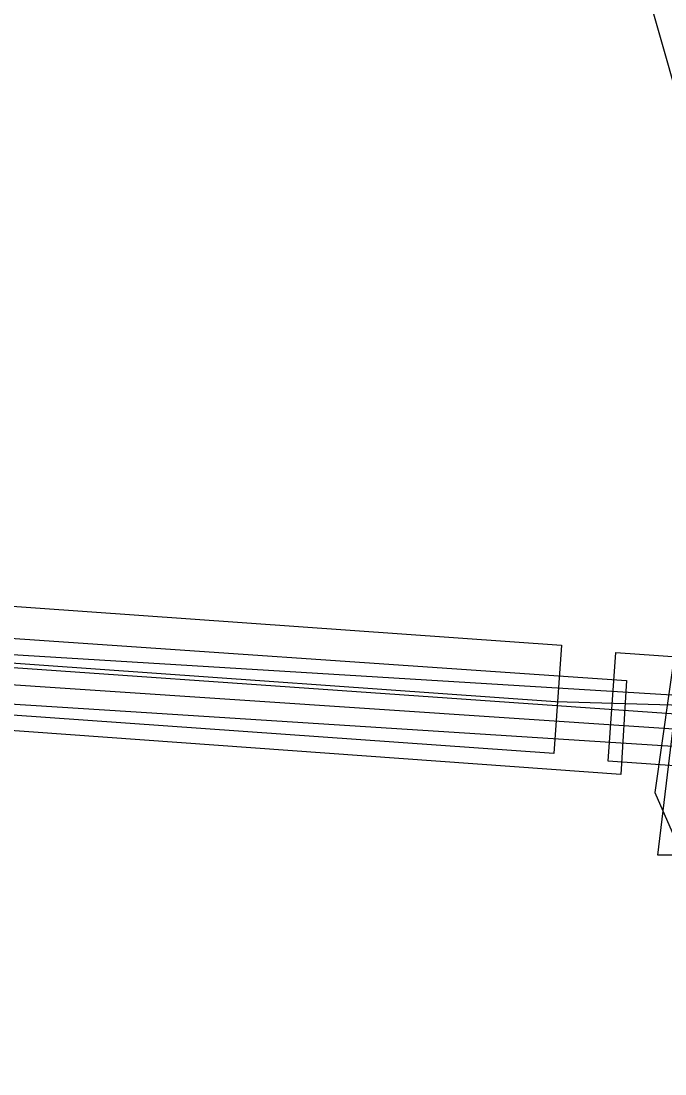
# Model space of a CAD drawing. Extents: x -746464 to -745690, y -1051581 to -1049993.
# Drawn here: x -746255.02 to -746249.1, y -1051046.18 to -1051036.5 of the extents above; entities that cross this region are included whole.
import ezdxf

# ---------------------------------------------------------------- set-up
doc = ezdxf.new("R2010")
doc.units = 0
for name, color, linetype in [('04_CETIN_neprovozovane', 7, 'Continuous'), ('45_Eltodo_vedeni_NN_zemni', 7, 'Continuous'), ('55_PREdi_chranicky', 7, 'Continuous'), ('55_PREdi_NN', 7, 'Continuous'), ('55_PREdi_VN', 7, 'Continuous')]:
    doc.layers.add(name, color=color, linetype=linetype)

msp = doc.modelspace()

# ---------------------------------------------------------------- linework, layer by layer
at = {"layer": '04_CETIN_neprovozovane'}
msp.add_lwpolyline([(-746246.46, -1051046.05), (-746250.81, -1051030.77), (-746252.02, -1051026.31)], dxfattribs=at)
at = {"layer": '45_Eltodo_vedeni_NN_zemni'}
msp.add_lwpolyline([(-746236.18, -1051022.7), (-746236.5102, -1051022.8522), (-746243.402, -1051020.6148), (-746243.72, -1051021.9), (-746244.85, -1051027.89), (-746245.04, -1051028.57), (-746245.74, -1051029.51), (-746246.78, -1051029.57), (-746247.23, -1051029.76), (-746249.19, -1051043.59), (-746247.92, -1051046.5), (-746247.42, -1051049.09), (-746239.61, -1051049.68), (-746239.2926, -1051050.7576), (-746238.82, -1051051.07)], dxfattribs=at)
at = {"layer": '55_PREdi_chranicky'}
for points in [[(-746249.164, -1051044.168), (-746247.435, -1051029.791), (-746246.98, -1051029.855), (-746247.044, -1051029.888), (-746248.706, -1051044.169), (-746249.164, -1051044.168)], [(-746269.07, -1051041.888), (-746268.999, -1051040.89), (-746250.047, -1051042.235), (-746250.118, -1051043.233), (-746269.07, -1051041.888)], [(-746249.502, -1051043.427), (-746268.507, -1051042.054), (-746268.451, -1051041.255), (-746249.451, -1051042.561), (-746249.502, -1051043.427)], [(-746249.62, -1051043.302), (-746249.55, -1051042.304), (-746239.574, -1051043.007), (-746239.644, -1051044.005), (-746249.62, -1051043.302)]]:
    msp.add_lwpolyline(points, close=True, dxfattribs=at)
at = {"layer": '55_PREdi_NN'}
for points in [[(-746235.862, -1051043.877), (-746238.171, -1051043.627), (-746269.029, -1051041.469), (-746275.872, -1051028.341), (-746276.27, -1051027.717)], [(-746302.405, -1051038.495), (-746302.4, -1051037.227), (-746302.572, -1051036.336), (-746307.255, -1051036.022), (-746307.285, -1051034.728), (-746298.95, -1051028.514), (-746275.686, -1051028.702), (-746269.029, -1051041.469), (-746241.67, -1051043.144), (-746240.323, -1051042.335)]]:
    msp.add_lwpolyline(points, dxfattribs=at)
at = {"layer": '55_PREdi_VN'}
for points in [[(-746248.166, -1051044.138), (-746248.077, -1051042.817), (-746250.102, -1051042.758), (-746269.089, -1051041.408), (-746271.729, -1051036.303), (-746275.78, -1051027.923), (-746287.073, -1051027.37)], [(-746290.453, -1051027.606), (-746276.064, -1051028.311), (-746272.057, -1051036.668), (-746269.295, -1051041.878), (-746254.005, -1051042.846), (-746237.953, -1051043.873), (-746237.188, -1051044.127), (-746238.129, -1051045.106), (-746238.256, -1051046.274), (-746238.26, -1051047.48), (-746238.42, -1051048.97)], [(-746275.918, -1051028.091), (-746269.189, -1051041.657), (-746248.053, -1051043.069)]]:
    msp.add_lwpolyline(points, dxfattribs=at)

doc.saveas('drawing.dxf')
